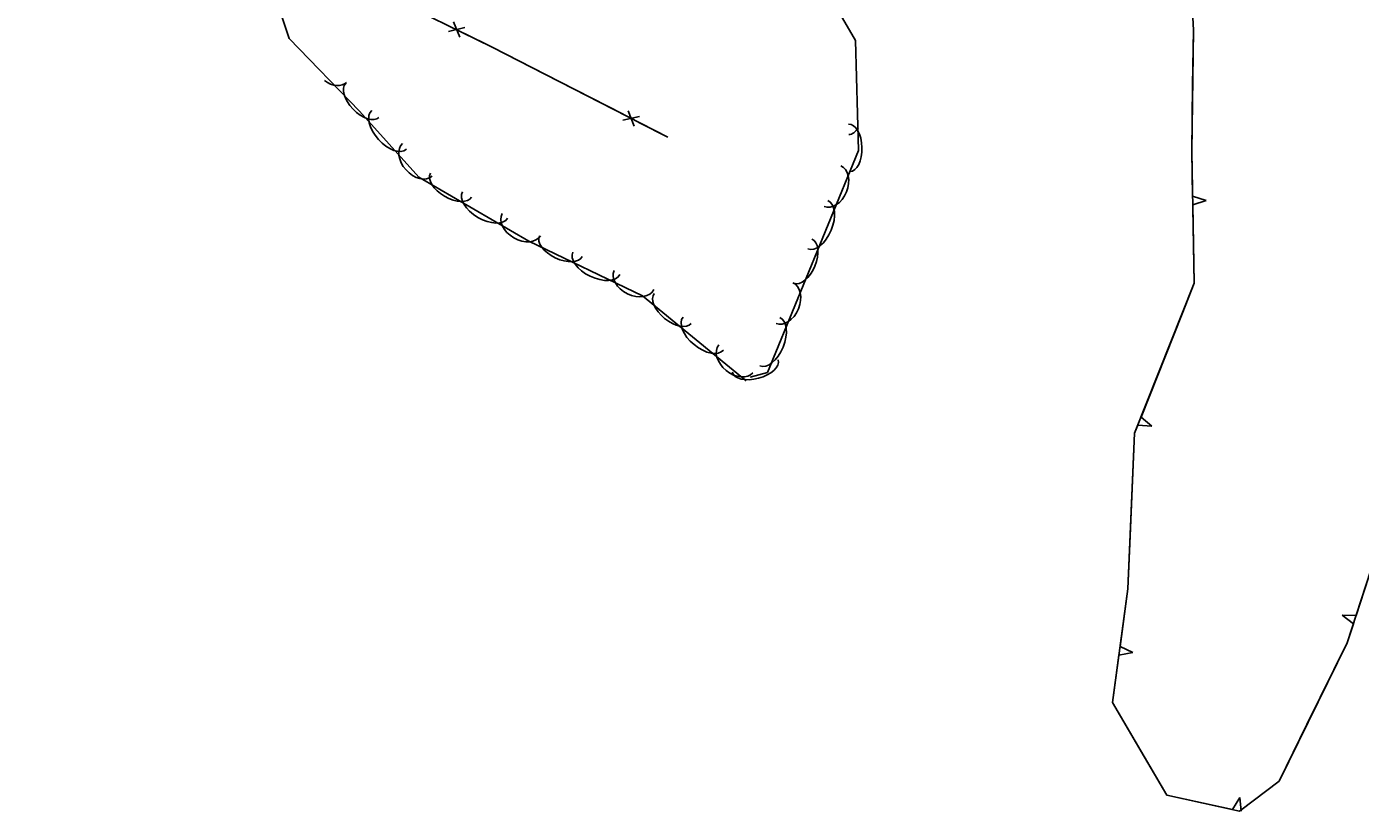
# Model space of a CAD drawing. Extents: x 954793 to 988390, y 1867850 to 1924428.
# Drawn here: x 962538.4 to 962838.1, y 1900889.4 to 1901065.8 of the extents above; entities that cross this region are included whole.
import ezdxf

# ---------------------------------------------------------------- set-up
doc = ezdxf.new("R2010")
doc.units = 0
doc.layers.add('S_FENCE', color=7, linetype='Continuous')
doc.layers.add('S_TREE', color=7, linetype='Continuous')

msp = doc.modelspace()

# ---------------------------------------------------------------- linework, layer by layer
at = {"layer": 'S_FENCE'}
for p, q in [((962633.15, 1901064.66), (962636.87, 1901065.56)), ((962634.29, 1901066.83), (962635.72, 1901063.4)), ((962673.53, 1901046.89), (962674.9, 1901043.43)), ((962672.35, 1901044.74), (962676.08, 1901045.58))]:
    msp.add_line(p, q, dxfattribs=at)
for points in [[(962538.4, 1901117.24), (962562.95, 1901102.38), (962605.92, 1901079.41), (962643.01, 1901061.18), (962682.46, 1901040.93)], [(962636.8, 1901064.23), (962643.01, 1901061.18), (962654.65, 1901055.21)], [(962654.65, 1901055.21), (962672.44, 1901046.07)], [(962675.99, 1901044.24), (962682.46, 1901040.93)]]:
    msp.add_lwpolyline(points, dxfattribs=at)
at = {"layer": 'S_TREE'}
for p, q in [((962803.41, 1901026.7), (962800.4, 1901027.67)), ((962800.43, 1901025.7), (962803.41, 1901026.7)), ((962791.22, 1900975.93), (962788.81, 1900977.99)), ((962788.09, 1900976.17), (962791.22, 1900975.93)), ((962837.15, 1900933.42), (962834.01, 1900933.45)), ((962834.01, 1900933.45), (962836.54, 1900931.55)), ((962783.85, 1900924.5), (962786.95, 1900925.04)), ((962786.95, 1900925.04), (962784.11, 1900926.45)), ((962810.99, 1900892.49), (962809.35, 1900889.77)), ((962811.28, 1900889.36), (962810.99, 1900892.49))]:
    msp.add_line(p, q, dxfattribs=at)
for points in [[(962706.87, 1901093.24), (962724.66, 1901062.69), (962725.35, 1901037.95), (962704.85, 1900988.04), (962700.96, 1900987)], [(962843.62, 1900953.26), (962835.15, 1900927.27), (962819.83, 1900896.14), (962810.97, 1900889.42), (962794.63, 1900892.96), (962782.43, 1900913.82), (962785.84, 1900939.39), (962787.36, 1900974.35), (962800.77, 1901008.08), (962800.2, 1901037.73), (962800.59, 1901064.97), (962799.59, 1901083.78), (962789.19, 1901092.86), (962770.35, 1901087.31), (962745.16, 1901075.21), (962720.53, 1901069.09)], [(962700.06, 1900986.12), (962676.76, 1901005.25), (962651.21, 1901017.52), (962626.49, 1901031.91), (962613.22, 1901046.81), (962597.42, 1901063.1), (962590.85, 1901082.64)], [(962800.41, 1901052.66), (962800.59, 1901064.97), (962799.91, 1901077.65)], [(962800.4, 1901027.67), (962800.2, 1901037.73), (962800.41, 1901052.66)], [(962798.05, 1901001.22), (962800.77, 1901008.08), (962800.43, 1901025.7)], [(962788.81, 1900977.99), (962798.05, 1901001.22)], [(962786.36, 1900951.32), (962787.36, 1900974.35), (962788.09, 1900976.17)], [(962844.71, 1900957.25), (962843.62, 1900953.26), (962837.15, 1900933.42)], [(962784.11, 1900926.45), (962785.84, 1900939.39), (962786.36, 1900951.32)], [(962836.54, 1900931.55), (962835.15, 1900927.27), (962826.1, 1900908.88)], [(962789.61, 1900901.54), (962782.43, 1900913.82), (962783.85, 1900924.5)], [(962826.1, 1900908.88), (962819.83, 1900896.14), (962811.22, 1900889.61)], [(962809.35, 1900889.77), (962794.63, 1900892.96), (962789.61, 1900901.54)]]:
    msp.add_lwpolyline(points, dxfattribs=at)
for centre, major_axis, ratio, start_param, end_param in [((962606.84, 1901056.81), (3.45, -3.56), 0.685311, 4.95904, 6.283185), ((962613.83, 1901049.23), (3.72, -3.84), 0.540699, 3.141593, 6.283185), ((962619.83, 1901042.58), (3.9, -4.38), 0.55008, 3.141593, 6.283185), ((962723.21, 1901038.53), (-0.15, 5.34), 0.540699, 3.141593, 6.283185), ((962722.97, 1901047.39), (-0.16, 5.87), 0.55008, 3.141593, 3.865707), ((962626.18, 1901035.84), (3.3, -3.7), 0.685311, 3.141593, 6.283185), ((962633.75, 1901030.14), (4.62, -2.69), 0.540699, 3.141593, 6.283185), ((962719.48, 1901029.91), (1.88, 4.58), 0.685311, 3.141593, 6.283185), ((962641.41, 1901025.68), (5.07, -2.95), 0.55008, 3.141593, 6.283185), ((962716.2, 1901021.25), (2.23, 5.43), 0.55008, 3.141593, 6.283185), ((962649.55, 1901021.25), (4.28, -2.49), 0.685311, 3.141593, 6.283185), ((962658.43, 1901016.41), (4.82, -2.31), 0.540699, 3.141593, 6.283185), ((962712.83, 1901013.05), (2.03, 4.95), 0.540699, 3.141593, 6.283185), ((962666.42, 1901012.57), (5.29, -2.54), 0.55008, 3.141593, 6.283185), ((962674.88, 1901008.8), (4.47, -2.15), 0.685311, 3.141593, 6.283185), ((962708.67, 1901003.62), (1.88, 4.58), 0.685311, 3.141593, 6.283185), ((962683.57, 1901002.4), (4.13, -3.39), 0.540699, 3.141593, 6.283185), ((962690.43, 1900996.78), (4.54, -3.72), 0.55008, 3.141593, 6.283185), ((962705.4, 1900994.95), (2.23, 5.43), 0.55008, 3.141593, 6.283185), ((962697.75, 1900991.1), (3.83, -3.14), 0.685311, 3.141593, 6.283185), ((962702.11, 1900989.51), (5.17, 1.38), 0.540699, 3.141593, 6.283185)]:
    msp.add_ellipse(centre, major_axis=major_axis, ratio=ratio, start_param=start_param, end_param=end_param, dxfattribs=at)

doc.saveas('drawing.dxf')
